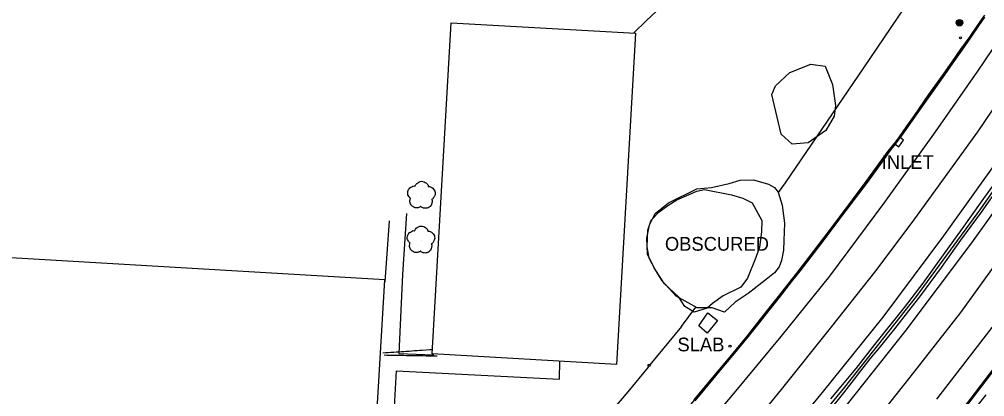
# Model space of a CAD drawing. Extents: x 368532 to 392481, y 10654822 to 10676899.
# Drawn here: x 389127.2 to 389478.8, y 10656072.6 to 10656210.2 of the extents above; entities that cross this region are included whole.
import ezdxf

# ---------------------------------------------------------------- set-up
doc = ezdxf.new("R2010")
doc.units = 0
for name, color, linetype in [('p_Catenary', 7, 'Continuous'), ('p_drainage inlet', 7, 'Continuous'), ('p_dtm obscured area', 7, 'Continuous'), ('p_dtm sidewalk', 7, 'Continuous'), ('p_dtm slab', 7, 'Continuous'), ('p_road - paved curb', 7, 'Continuous'), ('p_road bridge end', 7, 'Continuous'), ('p_road conc barrier', 7, 'Continuous'), ('p_road guard rails', 7, 'Continuous'), ('p_road paint stripe', 7, 'Continuous'), ('p_structure building', 7, 'Continuous'), ('p_structure fence', 7, 'Continuous'), ('p_structure unidentified', 7, 'Continuous'), ('p_utility general pole', 7, 'Continuous'), ('p_veg tree', 7, 'Continuous'), ('p_veg woods', 7, 'Continuous')]:
    doc.layers.add(name, color=color, linetype=linetype)

msp = doc.modelspace()

# ---------------------------------------------------------------- linework, layer by layer
at = {"layer": 'p_Catenary'}
for points in [[(389259.59, 10656088.62), (389260.55, 10656088.68), (389261.51, 10656088.75), (389262.46, 10656088.81), (389263.42, 10656088.87), (389264.38, 10656088.94), (389265.33, 10656089), (389266.29, 10656089.06), (389267.24, 10656089.13), (389268.2, 10656089.19), (389269.16, 10656089.25), (389270.11, 10656089.31), (389271.07, 10656089.38), (389272.02, 10656089.44), (389272.98, 10656089.5), (389273.94, 10656089.57), (389276.66, 10656089.75), (389277.66, 10656089.81)], [(389260.01, 10656087.81), (389261.03, 10656087.79), (389262.05, 10656087.77), (389263.07, 10656087.75), (389264.08, 10656087.74), (389265.1, 10656087.72), (389266.12, 10656087.7), (389267.14, 10656087.68), (389268.16, 10656087.66), (389269.18, 10656087.65), (389270.19, 10656087.63), (389271.21, 10656087.61), (389272.23, 10656087.59), (389273.25, 10656087.57), (389274.27, 10656087.56), (389275.29, 10656087.54), (389276.3, 10656087.52), (389277.32, 10656087.5), (389278.34, 10656087.48), (389279.36, 10656087.47)]]:
    msp.add_lwpolyline(points, dxfattribs=at)
at = {"layer": 'p_drainage inlet'}
for p, q in [((389446.17, 10656164.63), (389447.43, 10656163.69)), ((389447.43, 10656163.69), (389449.24, 10656166.14)), ((389449.24, 10656166.14), (389447.99, 10656167.07))]:
    msp.add_line(p, q, dxfattribs=at)
at = {"layer": 'p_dtm obscured area'}
msp.add_lwpolyline([(389405.89, 10656135.81), (389405.73, 10656132.66), (389405.66, 10656129.49), (389405.45, 10656126.07), (389404.78, 10656122.23), (389403.87, 10656119.9), (389402.22, 10656117.71), (389399.73, 10656115.86), (389392.63, 10656110.27), (389387.9, 10656107.12), (389384.01, 10656103.39), (389379.48, 10656104.96), (389374.1, 10656104.96), (389366.41, 10656109.19), (389361.3, 10656114.83), (389358.22, 10656119.79), (389355.97, 10656124.6), (389355.66, 10656130.34), (389356.62, 10656135.26), (389358.76, 10656139.36), (389363.66, 10656143.27), (389373.87, 10656148.41), (389379.25, 10656148.89), (389385.64, 10656150.3), (389389.7, 10656151.57), (389394.52, 10656151.65), (389400.06, 10656150.09), (389402.24, 10656148.87), (389403.56, 10656147.21), (389404.97, 10656142.42), (389405.48, 10656138.67)], close=True, dxfattribs=at)
at = {"layer": 'p_dtm sidewalk'}
for p, q in [((389355.62, 10656209.74), (389350.89, 10656205.13)), ((389359.05, 10656212.99), (389355.62, 10656209.74)), ((389268.18, 10656139.44), (389266.75, 10656117.15)), ((389261.83, 10656136.77), (389260.28, 10656114.48)), ((389266.75, 10656117.15), (389265.38, 10656088.29)), ((389265.38, 10656088.29), (389277.96, 10656087.85)), ((389277.96, 10656087.85), (389278.01, 10656088.15)), ((389323.88, 10656079.04), (389324.02, 10656085.5)), ((389262.97, 10656052.65), (389264.57, 10656081.99)), ((389264.57, 10656081.99), (389323.88, 10656079.04))]:
    msp.add_line(p, q, dxfattribs=at)
at = {"layer": 'p_dtm slab'}
for p, q in [((389374.63, 10656098.46), (389377.89, 10656103.14)), ((389377.89, 10656103.14), (389381.43, 10656100.43)), ((389377.66, 10656095.79), (389374.63, 10656098.46)), ((389381.43, 10656100.43), (389377.66, 10656095.79))]:
    msp.add_line(p, q, dxfattribs=at)
at = {"layer": 'p_road - paved curb'}
for p, q in [((389478.27, 10656211.25), (389476.15, 10656208.05)), ((389478.56, 10656211.05), (389476.44, 10656207.85)), ((389478.69, 10656210.97), (389476.56, 10656207.77)), ((389476.15, 10656208.05), (389473.3, 10656203.94)), ((389476.44, 10656207.85), (389473.59, 10656203.74)), ((389476.56, 10656207.77), (389473.71, 10656203.65)), ((389473.3, 10656203.94), (389470, 10656199.24)), ((389473.59, 10656203.74), (389470.29, 10656199.04)), ((389473.71, 10656203.65), (389470.41, 10656198.95)), ((389470, 10656199.24), (389466.77, 10656194.64)), ((389470.29, 10656199.04), (389467.06, 10656194.44)), ((389470.41, 10656198.95), (389467.18, 10656194.35)), ((389466.77, 10656194.64), (389463.67, 10656190.22)), ((389467.06, 10656194.44), (389463.96, 10656190.02)), ((389467.18, 10656194.35), (389464.08, 10656189.93)), ((389463.67, 10656190.22), (389458.33, 10656182.73)), ((389463.96, 10656190.02), (389458.62, 10656182.53)), ((389464.08, 10656189.93), (389458.74, 10656182.44)), ((389458.33, 10656182.73), (389453.04, 10656175.17)), ((389458.62, 10656182.53), (389453.33, 10656174.97)), ((389458.74, 10656182.44), (389453.45, 10656174.88)), ((389453.04, 10656175.17), (389450.28, 10656171.17)), ((389453.33, 10656174.97), (389450.57, 10656170.97)), ((389453.45, 10656174.88), (389450.69, 10656170.88)), ((389450.28, 10656171.17), (389447.59, 10656167.36)), ((389450.57, 10656170.97), (389447.87, 10656167.16)), ((389450.69, 10656170.88), (389447.99, 10656167.07)), ((389447.59, 10656167.36), (389445.78, 10656164.94)), ((389445.78, 10656164.94), (389443.83, 10656162.55)), ((389446.05, 10656164.72), (389444.11, 10656162.33)), ((389446.17, 10656164.63), (389444.23, 10656162.24)), ((389447.87, 10656167.16), (389446.05, 10656164.72)), ((389447.99, 10656167.07), (389446.17, 10656164.63)), ((389443.83, 10656162.55), (389440.25, 10656157.6)), ((389444.11, 10656162.33), (389440.53, 10656157.4)), ((389444.23, 10656162.24), (389440.65, 10656157.31)), ((389440.25, 10656157.6), (389435.5, 10656151.04)), ((389440.53, 10656157.4), (389435.78, 10656150.83)), ((389440.65, 10656157.31), (389435.9, 10656150.74)), ((389488.65, 10656159.33), (389477.7, 10656143.96)), ((389435.5, 10656151.04), (389430.87, 10656144.8)), ((389435.78, 10656150.83), (389431.15, 10656144.59)), ((389435.9, 10656150.74), (389431.27, 10656144.5)), ((389477.61, 10656139.83), (389485.88, 10656151.65)), ((389430.87, 10656144.8), (389424.41, 10656136.25)), ((389431.15, 10656144.59), (389424.69, 10656136.04)), ((389431.27, 10656144.5), (389424.81, 10656135.95)), ((389477.7, 10656143.96), (389469.92, 10656133.04)), ((389470.12, 10656129.69), (389477.61, 10656139.83)), ((389424.41, 10656136.25), (389420.17, 10656130.63)), ((389424.69, 10656136.04), (389420.45, 10656130.42)), ((389424.81, 10656135.95), (389420.57, 10656130.33)), ((389469.92, 10656133.04), (389464.24, 10656125.21)), ((389420.17, 10656130.63), (389416.29, 10656125.49)), ((389420.45, 10656130.42), (389416.57, 10656125.28)), ((389420.57, 10656130.33), (389416.69, 10656125.19)), ((389463.01, 10656119.67), (389470.12, 10656129.69)), ((389416.29, 10656125.49), (389411.03, 10656118.7)), ((389416.57, 10656125.28), (389411.3, 10656118.48)), ((389416.69, 10656125.19), (389411.42, 10656118.39)), ((389464.24, 10656125.21), (389456.2, 10656113.94)), ((389411.03, 10656118.7), (389408.43, 10656115.36)), ((389411.3, 10656118.48), (389408.7, 10656115.14)), ((389411.42, 10656118.39), (389408.82, 10656115.05)), ((389455.14, 10656109.04), (389463.01, 10656119.67)), ((389408.43, 10656115.36), (389403.56, 10656109.12)), ((389408.7, 10656115.14), (389403.83, 10656108.9)), ((389408.82, 10656115.05), (389403.95, 10656108.81)), ((389456.2, 10656113.94), (389449.38, 10656105.15)), ((389403.56, 10656109.12), (389400.16, 10656104.85)), ((389403.83, 10656108.9), (389400.43, 10656104.63)), ((389403.95, 10656108.81), (389400.55, 10656104.54)), ((389451.92, 10656104.98), (389455.14, 10656109.04)), ((389400.16, 10656104.85), (389395.65, 10656099.15)), ((389400.43, 10656104.63), (389395.92, 10656098.93)), ((389400.55, 10656104.54), (389396.04, 10656098.84)), ((389449.38, 10656105.15), (389438.65, 10656091.59)), ((389446.01, 10656097.35), (389451.92, 10656104.98)), ((389395.65, 10656099.15), (389392.19, 10656094.83)), ((389395.92, 10656098.93), (389392.46, 10656094.6)), ((389396.04, 10656098.84), (389392.58, 10656094.51)), ((389440.4, 10656090.47), (389446.01, 10656097.35)), ((389392.19, 10656094.83), (389386.49, 10656087.92)), ((389392.46, 10656094.6), (389386.76, 10656087.7)), ((389392.58, 10656094.51), (389386.88, 10656087.6)), ((389438.65, 10656091.59), (389431.82, 10656082.89)), ((389437.1, 10656086.36), (389440.4, 10656090.47)), ((389386.49, 10656087.92), (389382.06, 10656082.55)), ((389386.76, 10656087.7), (389382.32, 10656082.33)), ((389386.88, 10656087.6), (389382.44, 10656082.23)), ((389477.35, 10656076.73), (389486.97, 10656089.41)), ((389477.47, 10656076.64), (389487.09, 10656089.32)), ((389477.75, 10656076.43), (389487.37, 10656089.11)), ((389433.69, 10656082.03), (389437.1, 10656086.36)), ((389382.06, 10656082.55), (389377.56, 10656077.14)), ((389382.32, 10656082.33), (389377.82, 10656076.92)), ((389382.44, 10656082.23), (389377.94, 10656076.82)), ((389431.82, 10656082.89), (389422.62, 10656071.87)), ((389431.35, 10656079.01), (389433.69, 10656082.03)), ((389377.56, 10656077.14), (389372.82, 10656071.4)), ((389377.82, 10656076.92), (389373.09, 10656071.18)), ((389377.94, 10656076.82), (389373.2, 10656071.08)), ((389427.46, 10656074.01), (389431.35, 10656079.01)), ((389469.54, 10656066.52), (389477.35, 10656076.73)), ((389469.66, 10656066.43), (389477.47, 10656076.64)), ((389469.94, 10656066.22), (389477.75, 10656076.43)), ((389422.54, 10656067.93), (389427.46, 10656074.01))]:
    msp.add_line(p, q, dxfattribs=at)
at = {"layer": 'p_road bridge end'}
msp.add_line((389479.19, 10656073.27), (389455.5, 10656043.67), dxfattribs=at)
at = {"layer": 'p_road conc barrier'}
for p, q in [((389500.18, 10656174.14), (389477.2, 10656141.13)), ((389477.2, 10656141.13), (389453.85, 10656109.16)), ((389453.85, 10656109.16), (389427.68, 10656076.08)), ((389427.68, 10656076.08), (389417.22, 10656063.39))]:
    msp.add_line(p, q, dxfattribs=at)
at = {"layer": 'p_road guard rails'}
for p, q in [((389478.72, 10656211.64), (389468.71, 10656197.1)), ((389468.71, 10656197.1), (389454.58, 10656177.1)), ((389454.58, 10656177.1), (389444.93, 10656163.61)), ((389444.93, 10656163.61), (389431.88, 10656145.7)), ((389431.88, 10656145.7), (389421.51, 10656131.91)), ((389421.51, 10656131.91), (389405.22, 10656111.04)), ((389405.22, 10656111.04), (389391.5, 10656093.64)), ((389391.5, 10656093.64), (389375.95, 10656074.83)), ((389375.95, 10656074.83), (389354.33, 10656049.71))]:
    msp.add_line(p, q, dxfattribs=at)
at = {"layer": 'p_road paint stripe'}
for p, q in [((389496.03, 10656220.83), (389476.16, 10656191.29)), ((389498.06, 10656201.67), (389476.12, 10656169.21)), ((389476.16, 10656191.29), (389460.73, 10656169.14)), ((389460.73, 10656169.14), (389452.05, 10656157.11)), ((389476.12, 10656169.21), (389453.23, 10656137.4)), ((389501.11, 10656166.87), (389474, 10656128.65)), ((389451.88, 10656156.88), (389442.23, 10656143.52)), ((389484.5, 10656160.26), (389463.71, 10656131.25)), ((389442.23, 10656143.52), (389422.23, 10656116.58)), ((389453.23, 10656137.4), (389439.06, 10656118.59)), ((389463.71, 10656131.25), (389441.64, 10656101.54)), ((389474, 10656128.65), (389449.62, 10656096.42)), ((389484.44, 10656123.33), (389469.94, 10656103.32)), ((389439.06, 10656118.59), (389422.5, 10656097.62)), ((389422.23, 10656116.58), (389404.55, 10656094.58)), ((389441.64, 10656101.54), (389419.57, 10656074.18)), ((389469.94, 10656103.32), (389451.54, 10656079.68)), ((389422.5, 10656097.62), (389404.63, 10656075.2)), ((389482.61, 10656099.45), (389461.22, 10656071.71)), ((389404.55, 10656094.58), (389386.78, 10656073.1)), ((389449.62, 10656096.42), (389428.67, 10656069.91)), ((389451.54, 10656079.68), (389427.06, 10656049.06)), ((389386.78, 10656073.1), (389376.13, 10656060.66)), ((389404.63, 10656075.2), (389389.47, 10656056.86)), ((389419.57, 10656074.18), (389400.91, 10656051.6))]:
    msp.add_line(p, q, dxfattribs=at)
at = {"layer": 'p_structure building'}
for points in [[(389351.58, 10656205.09), (389344.63, 10656084.31), (389277.47, 10656088.18), (389284.41, 10656208.95)], [(389260.3, 10656115.15), (389043.49, 10656127.93), (389042.84, 10656116.86), (389016.71, 10656118.4), (389008.01, 10655970.7), (389034.29, 10655969.15), (389034.41, 10655971.19), (389229.25, 10655959.72), (389232.87, 10656021.19), (389038.27, 10656032.65), (389040.27, 10656066.51), (389256.68, 10656053.76)]]:
    msp.add_lwpolyline(points, close=True, dxfattribs=at)
at = {"layer": 'p_structure fence'}
for p, q in [((389434.8, 10656192.45), (389462.84, 10656234.2)), ((389406.17, 10656150.56), (389434.8, 10656192.45)), ((389403.62, 10656147.01), (389406.17, 10656150.56)), ((389368.39, 10656098.14), (389373.53, 10656105.27)), ((389368.39, 10656098.14), (389356.85, 10656084.18)), ((389356.22, 10656083.41), (389348.85, 10656074.32)), ((389356.41, 10656083.65), (389356.22, 10656083.41)), ((389348.85, 10656074.32), (389323.05, 10656044.39))]:
    msp.add_line(p, q, dxfattribs=at)
at = {"layer": 'p_structure unidentified'}
for centre in [(389469.92, 10656203.43), (389385.99, 10656091.03), (389356.52, 10656084.01)]:
    msp.add_circle(centre, 0.375, dxfattribs=at)
at = {"layer": 'p_utility general pole'}
for radius in [1.19, 0.901, 0.608, 0.337, 0.12]:
    msp.add_circle((389469.6, 10656208.95), radius, dxfattribs=at)
at = {"layer": 'p_veg tree'}
for p, q in [((389273.64, 10656145.97), (389273.64, 10656145.97)), ((389273.48, 10656129.67), (389273.48, 10656129.67))]:
    msp.add_line(p, q, dxfattribs=at)
for points in [[(389269.61, 10656144.9), (389268.72, 10656146.18), (389268.78, 10656147.79), (389269.74, 10656148.94), (389270.5, 10656149.34), (389271.2, 10656149.41), (389271.35, 10656149.39), (389271.39, 10656149.49), (389271.89, 10656150.31), (389273.64, 10656151.12), (389275.43, 10656150.45), (389276.11, 10656149.34), (389276.16, 10656149.2), (389276.28, 10656149.2), (389277.44, 10656148.83), (389278.47, 10656147.58), (389278.47, 10656145.91), (389277.89, 10656144.99), (389277.48, 10656144.62), (389277.38, 10656144.57), (389277.44, 10656144.49), (389277.54, 10656143.82), (389277.23, 10656142.58), (389276.09, 10656141.5), (389274.72, 10656141.3), (389273.66, 10656141.72), (389273.46, 10656141.89), (389273.39, 10656141.91), (389273.33, 10656141.88), (389272.93, 10656141.66), (389271.99, 10656141.41), (389270.82, 10656141.73), (389269.86, 10656142.54), (389269.44, 10656144.08), (389269.61, 10656144.92)], [(389269.46, 10656128.6), (389268.57, 10656129.88), (389268.62, 10656131.49), (389269.59, 10656132.64), (389270.34, 10656133.04), (389271.04, 10656133.11), (389271.19, 10656133.09), (389271.23, 10656133.19), (389271.74, 10656134.01), (389273.49, 10656134.82), (389275.28, 10656134.15), (389275.96, 10656133.04), (389276, 10656132.9), (389276.12, 10656132.9), (389277.28, 10656132.53), (389278.32, 10656131.29), (389278.31, 10656129.61), (389277.73, 10656128.69), (389277.32, 10656128.32), (389277.22, 10656128.27), (389277.28, 10656128.19), (389277.38, 10656127.53), (389277.08, 10656126.28), (389275.94, 10656125.2), (389274.56, 10656125), (389273.5, 10656125.42), (389273.3, 10656125.59), (389273.24, 10656125.61), (389273.18, 10656125.58), (389272.78, 10656125.36), (389271.84, 10656125.11), (389270.67, 10656125.43), (389269.7, 10656126.24), (389269.28, 10656127.78), (389269.45, 10656128.63)]]:
    msp.add_spline(points, degree=3, dxfattribs=at)
at = {"layer": 'p_veg woods'}
for points in [[(389402.61, 10656185.97), (389407.84, 10656190.8), (389415.47, 10656193.83), (389420.61, 10656193.09), (389423.38, 10656186.36), (389424.42, 10656178.74), (389423.95, 10656174.88), (389420.94, 10656169.68), (389414.52, 10656165.11), (389408.66, 10656164.71), (389404.66, 10656168.27), (389401.18, 10656182.79)], [(389376.71, 10656148.08), (389386.55, 10656146.17), (389390.71, 10656145.02), (389394.08, 10656143.31), (389397.62, 10656136.88), (389397.43, 10656132.72), (389396.76, 10656127.14), (389395.39, 10656123.38), (389392.42, 10656115.78), (389389.95, 10656112.47), (389383.49, 10656109.42), (389379.62, 10656106.52), (389377.73, 10656104.89), (389372.95, 10656103.47), (389369.51, 10656105.45), (389367.4, 10656108.94), (389362.15, 10656113.73), (389358.8, 10656119.03), (389356.55, 10656123.1), (389355.78, 10656127.29), (389356.12, 10656133.37), (389357.29, 10656136.9), (389360.23, 10656140.04), (389363.31, 10656142.25), (389366.67, 10656144.37), (389373.88, 10656147.56)]]:
    msp.add_lwpolyline(points, close=True, dxfattribs=at)

# ---------------------------------------------------------------- texts
at = {"layer": 'p_drainage inlet'}
msp.add_text(' INLET', height=5, dxfattribs=at).set_placement((389439.41, 10656155.63))
at = {"layer": 'p_dtm obscured area'}
msp.add_text(' OBSCURED', height=5, dxfattribs=at).set_placement((389360.44, 10656125.82))
at = {"layer": 'p_dtm slab'}
msp.add_text(' SLAB', height=5, dxfattribs=at).set_placement((389365.01, 10656089.13))

doc.saveas('drawing.dxf')
